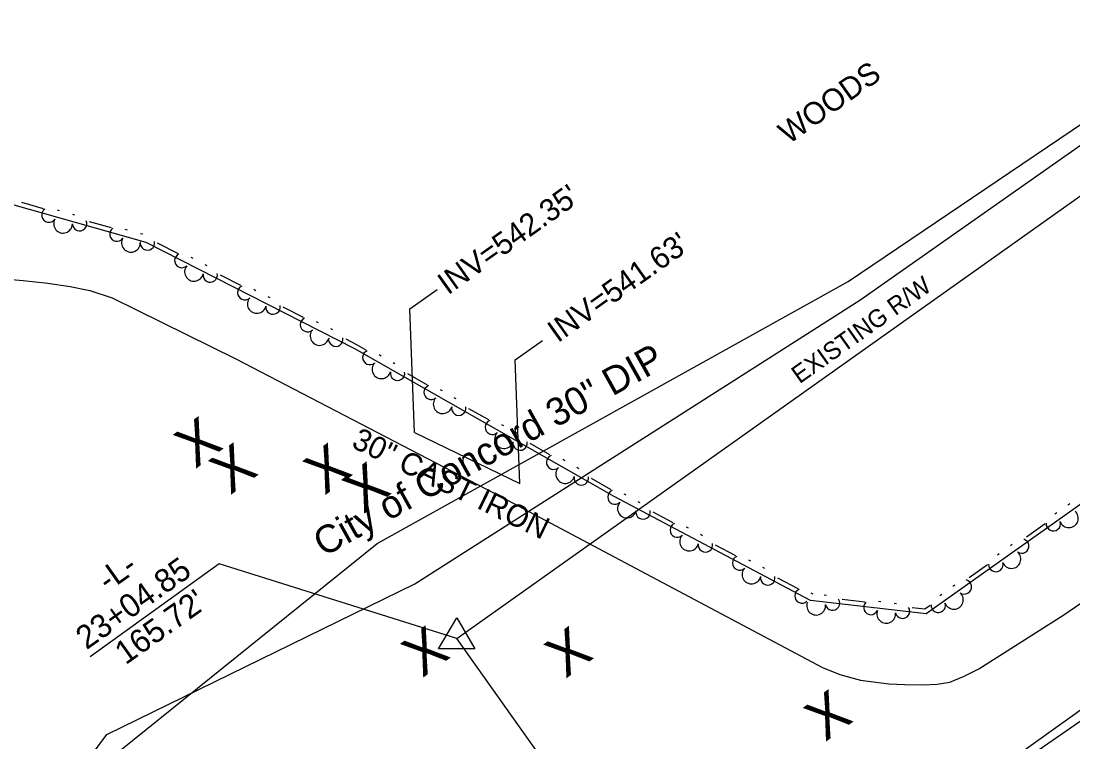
# Model space of a CAD drawing. Extents: x 1577032 to 1581865, y 611492 to 615011.
# Drawn here: x 1579100.2 to 1579289.9, y 613000.1 to 613130.2 of the extents above; entities that cross this region are included whole.
import ezdxf

# ---------------------------------------------------------------- set-up
doc = ezdxf.new("R2010")
doc.units = 0
for name, color, linetype in [('Exist Guardrail', 7, 'Continuous'), ('Exist Hydro Jurisdictional Stream or Body of Water', 7, 'Continuous'), ('Exist Right of Way Line', 7, 'Continuous'), ('Exist Right of Way Line Text', 7, 'Continuous'), ('Exist Right of Way Monument CELL', 7, 'Continuous'), ('Exist Right of Way Monument Leader', 7, 'Continuous'), ('Exist Right of Way Monument Text', 7, 'Continuous'), ('Exist Structure Minor Pipes CMP 30 Inch', 7, 'Continuous'), ('Exist Structure Minor Pipes CMP 30 Inch Invert', 7, 'Continuous'), ('Exist Structure Minor Pipes CMP 30 Inch Leader', 7, 'Continuous'), ('Exist Structure Minor Pipes CMP 30 Inch Text', 7, 'Continuous'), ('Exist Utilities Telephone UG FO SUE LOS B', 7, 'Continuous'), ('Exist Utilities Water UG Line SUE LOS B', 7, 'Continuous'), ('Exist Utilities Water UG Line SUE LOS B Text', 7, 'Continuous'), ('Exist Vegetation Tree CELL', 7, 'Continuous'), ('Exist Vegetation Woods Line Text', 7, 'Continuous'), ('Old_Level_11', 7, 'Continuous'), ('Old_Level_7', 7, 'Continuous')]:
    doc.layers.add(name, color=color, linetype=linetype)

msp = doc.modelspace()

# ---------------------------------------------------------------- linework, layer by layer
at = {"layer": 'Exist Guardrail'}
msp.add_lwpolyline([(1579270.82, 612990.01), (1579282.03, 612997.58), (1579313.36, 613019.2), (1579340.57, 613038.66), (1579350.53, 613045.77), (1579360.58, 613053.18), (1579373.08, 613062.65), (1579398.99, 613080.9), (1579432.12, 613104.02), (1579469.62, 613130.21), (1579505.56, 613155.76), (1579562.8, 613196.46), (1579596.52, 613220.88), (1579629.59, 613245.26)], dxfattribs=at)
at = {"layer": 'Exist Hydro Jurisdictional Stream or Body of Water'}
msp.add_lwpolyline([(1579096.37, 613083.73), (1579100.6, 613083.39), (1579105.07, 613082.88), (1579109.08, 613082.31), (1579112.64, 613081.58), (1579116.67, 613080.25), (1579138.96, 613069.26), (1579187, 613044.26), (1579244.73, 613013.55), (1579247.82, 613012.33), (1579251.55, 613011.31), (1579256.7, 613010.63), (1579259.58, 613010.52), (1579262.8, 613010.46), (1579265.4, 613010.58), (1579267.66, 613010.92), (1579270.14, 613011.93), (1579272.89, 613013.3), (1579288.2, 613023.08), (1579321.6, 613045.97)], dxfattribs=at)
at = {"layer": 'Exist Right of Way Line'}
for p, q in [((1579178.76, 613018.8), (1580074.87, 613655.16)), ((1579205.66, 612980.92), (1579178.76, 613018.8))]:
    msp.add_line(p, q, dxfattribs=at)
at = {"layer": 'Exist Right of Way Monument CELL'}
msp.add_line((1579178.76, 613018.8), (1579178.76, 613018.8), dxfattribs=at)
msp.add_lwpolyline([(1579175.51, 613016.91), (1579178.76, 613022.55), (1579182.01, 613016.91)], close=True, dxfattribs=at)
at = {"layer": 'Exist Right of Way Monument Leader'}
msp.add_lwpolyline([(1579178.76, 613018.8), (1579135.97, 613032.29), (1579112.67, 613015.49)], dxfattribs=at)
at = {"layer": 'Exist Structure Minor Pipes CMP 30 Inch'}
msp.add_line((1579171.15, 613055.96), (1579190.12, 613046.74), dxfattribs=at)
at = {"layer": 'Exist Structure Minor Pipes CMP 30 Inch Leader'}
for points in [[(1579171.15, 613055.96), (1579170.34, 613078.27), (1579175.24, 613081.74)], [(1579190.12, 613046.74), (1579189.32, 613069.05), (1579194.21, 613072.53)]]:
    msp.add_lwpolyline(points, dxfattribs=at)
at = {"layer": 'Exist Utilities Telephone UG FO SUE LOS B'}
msp.add_lwpolyline([(1579030.15, 612863.93), (1579038.32, 612877.78), (1579061.9, 612924.28), (1579085.37, 612960.54), (1579115.71, 613001.47), (1579171.23, 613028.63), (1579251.42, 613079.81), (1579314.27, 613123.97)], dxfattribs=at)
at = {"layer": 'Exist Utilities Water UG Line SUE LOS B'}
for p, q in [((1579249.32, 613083.22), (1579312.33, 613125.76)), ((1579164.42, 613035.96), (1579249.32, 613083.22)), ((1579118.18, 612998.65), (1579164.42, 613035.96))]:
    msp.add_line(p, q, dxfattribs=at)
at = {"layer": 'Old_Level_11'}
for points in [[(1579373.15, 613101.11), (1579263.39, 613023.22), (1579242.53, 613025.67), (1579207.13, 613044.39), (1579160.4, 613071.04), (1579122.8, 613090.25), (1579089.39, 613099.65)], [(1579104.3, 613096.31), (1579100.35, 613097.42)], [(1579107.18, 613095.93), (1579106.78, 613096.04)], [(1579109.94, 613095.15), (1579109.54, 613095.26)], [(1579116.54, 613092.87), (1579112.59, 613093.98)], [(1579119.41, 613092.48), (1579119.02, 613092.6)], [(1579122.17, 613091.71), (1579121.78, 613091.82)], [(1579128.5, 613088.26), (1579124.84, 613090.13)], [(1579131.24, 613087.32), (1579130.88, 613087.51)], [(1579133.8, 613086.02), (1579133.43, 613086.2)], [(1579139.82, 613082.48), (1579136.17, 613084.35)], [(1579142.56, 613081.54), (1579142.19, 613081.73)], [(1579145.12, 613080.23), (1579144.75, 613080.42)], [(1579151.14, 613076.69), (1579147.49, 613078.56)], [(1579153.88, 613075.75), (1579153.52, 613075.94)], [(1579156.44, 613074.45), (1579156.07, 613074.63)], [(1579162.45, 613070.82), (1579160.79, 613071.77), (1579158.81, 613072.78)], [(1579165.15, 613069.75), (1579164.79, 613069.95)], [(1579167.64, 613068.33), (1579167.29, 613068.53)], [(1579173.49, 613064.52), (1579169.93, 613066.55)], [(1579176.19, 613063.45), (1579175.84, 613063.66)], [(1579178.68, 613062.03), (1579178.33, 613062.23)], [(1579184.54, 613058.22), (1579180.98, 613060.25)], [(1579187.24, 613057.15), (1579186.88, 613057.36)], [(1579189.73, 613055.73), (1579189.37, 613055.94)], [(1579195.58, 613051.92), (1579192.02, 613053.96)], [(1579198.28, 613050.86), (1579197.92, 613051.06)], [(1579200.77, 613049.43), (1579200.42, 613049.64)], [(1579206.63, 613045.63), (1579203.06, 613047.66)], [(1579209.31, 613044.63), (1579208.95, 613044.82)], [(1579211.85, 613043.29), (1579211.49, 613043.48)], [(1579289.3, 613043.11), (1579288.96, 613042.88)], [(1579217.82, 613039.67), (1579214.2, 613041.58)], [(1579286.95, 613041.45), (1579286.62, 613041.21)], [(1579220.56, 613038.69), (1579220.19, 613038.88)], [(1579284.85, 613039.46), (1579281.5, 613037.08)], [(1579223.09, 613037.34), (1579222.73, 613037.54)], [(1579229.06, 613033.72), (1579225.44, 613035.64)], [(1579278.93, 613035.76), (1579278.59, 613035.52)], [(1579231.79, 613032.74), (1579231.43, 613032.93)], [(1579276.59, 613034.09), (1579276.25, 613033.86)], [(1579234.33, 613031.4), (1579233.97, 613031.59)], [(1579274.48, 613032.1), (1579271.14, 613029.72)], [(1579240.3, 613027.78), (1579236.68, 613029.7)], [(1579243.03, 613026.8), (1579242.67, 613026.99)], [(1579266.22, 613026.74), (1579265.88, 613026.5)], [(1579268.56, 613028.4), (1579268.22, 613028.16)], [(1579245.44, 613026.57), (1579245.03, 613026.62)], [(1579252.32, 613025.35), (1579248.25, 613025.83)], [(1579255.22, 613025.42), (1579254.81, 613025.47)], [(1579258.07, 613025.08), (1579257.66, 613025.13)], [(1579264.11, 613024.74), (1579263.17, 613024.07), (1579260.87, 613024.34)]]:
    msp.add_lwpolyline(points, dxfattribs=at)
for centre, radius, start, end in [((1579105.26, 613095.19), 1.3, 125.0557, 325.8523), ((1579107.8, 613093.62), 1.69, 150.251, 358.3235), ((1579110.79, 613093.63), 1.3, 182.7222, 23.5188), ((1579117.5, 613091.74), 1.3, 125.0557, 325.8523), ((1579120.04, 613090.18), 1.69, 150.251, 358.3235), ((1579123.01, 613090.15), 1.3, 171.3695, 12.1661), ((1579129.22, 613086.97), 1.3, 113.7031, 314.4996), ((1579131.4, 613084.94), 1.69, 138.8984, 346.9708), ((1579134.33, 613084.36), 1.3, 171.3695, 12.1661), ((1579140.54, 613081.19), 1.3, 113.7031, 314.4996), ((1579142.72, 613079.15), 1.69, 138.8984, 346.9708), ((1579145.65, 613078.58), 1.3, 171.3695, 12.1661), ((1579151.86, 613075.41), 1.3, 113.7031, 314.4996), ((1579154.04, 613073.37), 1.69, 138.8984, 346.9708), ((1579156.97, 613072.79), 1.3, 171.3695, 12.1661), ((1579163.11, 613069.49), 1.3, 111.0742, 311.8708), ((1579165.2, 613067.36), 1.69, 136.2695, 344.342), ((1579168.1, 613066.65), 1.3, 168.7407, 9.5372), ((1579174.16, 613063.2), 1.3, 111.0742, 311.8708), ((1579176.24, 613061.06), 1.69, 136.2695, 344.342), ((1579179.14, 613060.35), 1.3, 168.7407, 9.5372), ((1579185.2, 613056.9), 1.3, 111.0742, 311.8708), ((1579187.29, 613054.76), 1.69, 136.2695, 344.342), ((1579190.19, 613054.05), 1.3, 168.7407, 9.5372), ((1579196.24, 613050.6), 1.3, 111.0742, 311.8708), ((1579198.33, 613048.47), 1.69, 136.2695, 344.342), ((1579201.23, 613047.76), 1.3, 168.7407, 9.5372), ((1579207.29, 613044.31), 1.3, 112.8965, 313.6931), ((1579209.45, 613042.24), 1.69, 138.0918, 346.1643), ((1579212.37, 613041.62), 1.3, 170.563, 11.3596), ((1579289.14, 613040.49), 1.69, 201.3241, 49.3966), ((1579218.53, 613038.36), 1.3, 112.8965, 313.6931), ((1579286.33, 613039.5), 1.3, 176.1288, 16.9254), ((1579220.68, 613036.3), 1.69, 138.0918, 346.1643), ((1579280.64, 613035.46), 1.3, 233.7953, 74.5919), ((1579223.61, 613035.68), 1.3, 170.563, 11.3596), ((1579278.78, 613033.13), 1.69, 201.3241, 49.3966), ((1579229.77, 613032.42), 1.3, 112.8965, 313.6931), ((1579275.96, 613032.14), 1.3, 176.1288, 16.9254), ((1579231.92, 613030.35), 1.69, 138.0918, 346.1643), ((1579234.84, 613029.74), 1.3, 170.563, 11.3596), ((1579270.27, 613028.11), 1.3, 233.7953, 74.5919), ((1579241.01, 613026.48), 1.3, 112.8965, 313.6931), ((1579268.41, 613025.78), 1.69, 201.3241, 49.3966), ((1579243.57, 613024.72), 1.69, 159.2564, 7.3289), ((1579246.52, 613025.2), 1.3, 191.7276, 32.5242), ((1579253.44, 613024.39), 1.3, 134.0611, 334.8577), ((1579265.59, 613024.78), 1.3, 176.1288, 16.9254), ((1579256.2, 613023.24), 1.69, 159.2564, 7.3289), ((1579259.15, 613023.72), 1.3, 191.7276, 32.5242)]:
    msp.add_arc(centre, radius, start, end, dxfattribs=at)
at = {"layer": 'Old_Level_7'}
msp.add_lwpolyline([(1579270.48, 612991.08), (1579293.75, 613007.73), (1579350.33, 613048.3), (1579401.47, 613085.17), (1579429.06, 613103.98), (1579472.86, 613133.85), (1579536.14, 613178.58), (1579588.49, 613216.36), (1579619.01, 613238.99)], dxfattribs=at)

# ---------------------------------------------------------------- texts
at = {"layer": 'Exist Right of Way Line Text'}
msp.add_text('EXISTING R/W', height=3.2, rotation=35.38, dxfattribs=at).set_placement((1579240.58, 613064.66))
at = {"layer": 'Exist Right of Way Monument Text'}
for s, p in [('23+04.85', (1579112.03, 613016.67)), ('-L-', (1579115.9, 613027.15)), ("165.72'", (1579119.07, 613013.95))]:
    msp.add_text(s, height=4.2, rotation=35.388, dxfattribs=at).set_placement(p)
at = {"layer": 'Exist Structure Minor Pipes CMP 30 Inch Invert'}
for s, p in [("INV=542.35'", (1579177.18, 613080.67)), ("INV=541.63'", (1579197, 613072.05))]:
    msp.add_text(s, height=4, rotation=35.38, dxfattribs=at).set_placement(p)
at = {"layer": 'Exist Structure Minor Pipes CMP 30 Inch Text'}
msp.add_text('30" CAST IRON', height=4, rotation=334.0885, dxfattribs=at).set_placement((1579159.6, 613053.38))
at = {"layer": 'Exist Utilities Water UG Line SUE LOS B Text'}
msp.add_text('City of Concord 30" DIP', height=5, rotation=29.1021, dxfattribs=at).set_placement((1579154.75, 613033.44))
at = {"layer": 'Exist Vegetation Tree CELL'}
for p in [(1579131.6, 613049.32), (1579137.92, 613044.61), (1579154.92, 613044.55), (1579161.91, 613041.18), (1579172.55, 613011.61), (1579198.37, 613011.49), (1579245.17, 613000.07)]:
    msp.add_text('X', height=7.38, rotation=36.1764, dxfattribs=at).set_placement(p)
at = {"layer": 'Exist Vegetation Woods Line Text'}
msp.add_text('WOODS', height=4, rotation=35.38, dxfattribs=at).set_placement((1579238.62, 613107.85))

doc.saveas('drawing.dxf')
